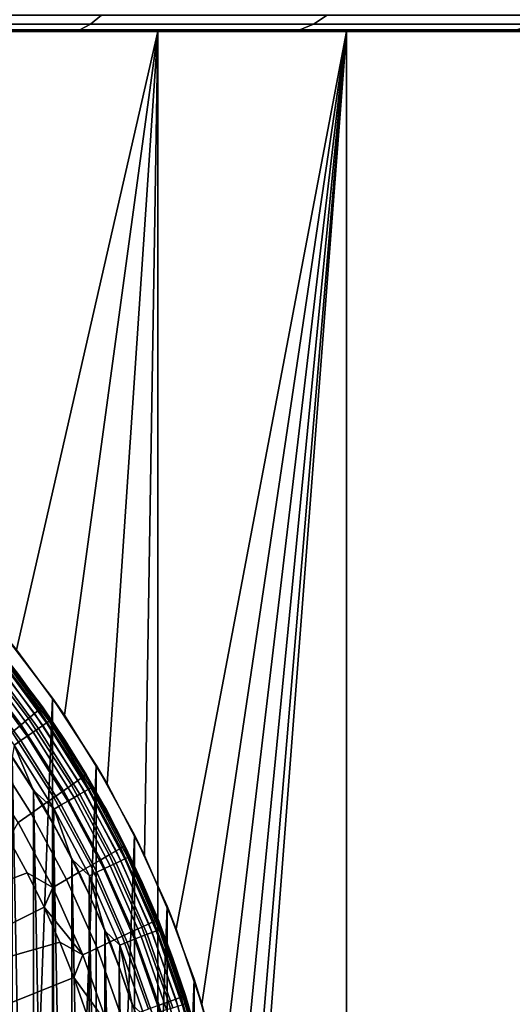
# Model space of a CAD drawing. Header units: metres. Extents: x -109 to 109, y -100 to 58.
# Tile 624 of 642: x 79.65 to 81.49, y 44.16 to 47.84. Entities that reach past the tile are written whole.
import ezdxf

# ---------------------------------------------------------------- set-up
doc = ezdxf.new("R2010")
doc.units = ezdxf.units.M
doc.layers.add('solid_21_062_100_XXX', color=7, linetype='CONTINUOUS')

msp = doc.modelspace()

# ---------------------------------------------------------------- linework, layer by layer
at = {"layer": 'solid_21_062_100_XXX'}
for points in [[(79.951904, 47.861267, 15.961122), (79.097527, 47.861267, 16.122217), (79.066879, 47.827278, 15.932014), (79.911179, 47.827278, 15.772819)], [(79.097527, 47.861267, -16.122217), (79.951904, 47.861267, -15.961122), (79.911179, 47.827278, -15.772819), (79.066879, 47.827278, -15.932014)], [(80.796501, 47.861267, 15.754783), (79.951904, 47.861267, 15.961122), (79.911179, 47.827278, 15.772819), (80.745811, 47.827278, 15.568913)], [(79.951904, 47.861267, -15.961122), (80.796501, 47.861267, -15.754783), (80.745811, 47.827278, -15.568913), (79.911179, 47.827278, -15.772819)], [(81.628914, 47.861267, 15.503784), (80.796501, 47.861267, 15.754783), (80.745811, 47.827278, 15.568913), (81.568405, 47.827278, 15.320876)], [(80.796501, 47.861267, -15.754783), (81.628914, 47.861267, -15.503784), (81.568405, 47.827278, -15.320876), (80.745811, 47.827278, -15.568913)], [(79.911179, 47.827278, 15.772819), (79.066879, 47.827278, 15.932014), (79.035934, 47.80682, 15.739931), (79.870056, 47.80682, 15.582655)], [(79.066879, 47.827278, -15.932014), (79.911179, 47.827278, -15.772819), (79.870056, 47.80682, -15.582655), (79.035934, 47.80682, -15.739931)], [(80.745811, 47.827278, 15.568913), (79.911179, 47.827278, 15.772819), (79.870056, 47.80682, 15.582655), (80.694618, 47.80682, 15.381207)], [(79.911179, 47.827278, -15.772819), (80.745811, 47.827278, -15.568913), (80.694618, 47.80682, -15.381207), (79.870056, 47.80682, -15.582655)], [(81.568405, 47.827278, 15.320876), (80.745811, 47.827278, 15.568913), (80.694618, 47.80682, 15.381207), (81.507294, 47.80682, 15.136161)], [(80.745811, 47.827278, -15.568913), (81.568405, 47.827278, -15.320876), (81.507294, 47.80682, -15.136161), (80.694618, 47.80682, -15.381207)], [(79.870056, 47.80682, 15.582655), (79.035934, 47.80682, 15.739931), (79.513069, 47.799999, 15.45665)], [(79.035934, 47.80682, -15.739931), (79.870056, 47.80682, -15.582655), (79.51297, 47.799999, -15.456669), (79.085625, 47.799999, -15.53387)], [(80.162544, 47.799999, -12.473401), (79.633331, 45.486401, -12.616744), (79.434807, 45.717884, -12.664395), (79.444473, 47.799999, -12.662149)], [(80.162544, 47.799999, 12.473401), (79.444473, 47.799999, 12.662149), (79.444458, 28.5, 12.662155), (80.162521, 28.5, 12.473409)], [(79.938354, 47.799999, 15.36764), (79.513069, 47.799999, 15.45665), (79.444473, 47.799999, 12.662149), (80.162544, 47.799999, 12.473401)], [(80.360832, 47.799999, -15.266977), (80.162544, 47.799999, -12.473401), (79.444473, 47.799999, -12.662149), (79.938255, 47.799999, -15.367661)], [(79.51297, 47.799999, -15.456669), (79.938255, 47.799999, -15.367661), (79.444473, 47.799999, -12.662149)], [(79.870056, 47.80682, -15.582655), (79.938255, 47.799999, -15.367661), (79.51297, 47.799999, -15.456669)], [(79.870056, 47.80682, 15.582655), (79.513069, 47.799999, 15.45665), (79.938354, 47.799999, 15.36764)], [(80.162544, 47.799999, -12.473401), (79.813087, 45.24131, -12.570739), (79.633331, 45.486401, -12.616744)], [(80.162544, 47.799999, -12.473401), (79.973114, 44.984303, -12.527468), (79.813087, 45.24131, -12.570739)], [(79.870056, 47.80682, 15.582655), (79.938354, 47.799999, 15.36764), (80.360924, 47.799999, 15.266953)], [(80.694618, 47.80682, 15.381207), (79.870056, 47.80682, 15.582655), (80.360924, 47.799999, 15.266953)], [(79.870056, 47.80682, -15.582655), (80.694618, 47.80682, -15.381207), (80.360832, 47.799999, -15.266977), (79.938255, 47.799999, -15.367661)], [(80.360924, 47.799999, 15.266953), (79.938354, 47.799999, 15.36764), (80.162544, 47.799999, 12.473401)], [(80.162544, 47.799999, -12.473401), (80.112679, 44.717152, -12.487937), (79.973114, 44.984303, -12.527468)], [(80.868645, 47.799999, -12.243976), (80.230949, 44.442226, -12.453113), (80.112679, 44.717152, -12.487937), (80.162544, 47.799999, -12.473401)], [(80.868645, 47.799999, 12.243976), (80.162544, 47.799999, 12.473401), (80.162521, 28.5, 12.473409), (80.868645, 28.5, 12.243977)], [(80.5, 43.000057, -12.369317), (80.868645, 47.799999, -12.243976), (80.868645, 28.5, -12.243977), (80.162521, 28.5, -12.473409)], [(80.780579, 47.799999, 15.154647), (80.360924, 47.799999, 15.266953), (80.162544, 47.799999, 12.473401), (80.868645, 47.799999, 12.243976)], [(81.196678, 47.799999, -15.030895), (80.868645, 47.799999, -12.243976), (80.162544, 47.799999, -12.473401), (80.780479, 47.799999, -15.154674)], [(80.360832, 47.799999, -15.266977), (80.780479, 47.799999, -15.154674), (80.162544, 47.799999, -12.473401)], [(80.868645, 47.799999, -12.243976), (80.327896, 44.160683, -12.423656), (80.230949, 44.442226, -12.453113)], [(80.868645, 47.799999, -12.243976), (80.403259, 43.874409, -12.400185), (80.327896, 44.160683, -12.423656)], [(80.694618, 47.80682, -15.381207), (80.780479, 47.799999, -15.154674), (80.360832, 47.799999, -15.266977)], [(80.694618, 47.80682, 15.381207), (80.360924, 47.799999, 15.266953), (80.780579, 47.799999, 15.154647)], [(80.868645, 47.799999, -12.243976), (80.457008, 43.584866, -12.383137), (80.403259, 43.874409, -12.400185)], [(80.868645, 47.799999, -12.243976), (80.489265, 43.292828, -12.372784), (80.457008, 43.584866, -12.383137)], [(80.868645, 47.799999, -12.243976), (80.5, 43.000057, -12.369317), (80.489265, 43.292828, -12.372784)], [(80.694618, 47.80682, 15.381207), (80.780579, 47.799999, 15.154647), (81.19677, 47.799999, 15.030868)], [(81.507294, 47.80682, 15.136161), (80.694618, 47.80682, 15.381207), (81.19677, 47.799999, 15.030868)], [(80.694618, 47.80682, -15.381207), (81.507294, 47.80682, -15.136161), (81.196678, 47.799999, -15.030895), (80.780479, 47.799999, -15.154674)], [(81.19677, 47.799999, 15.030868), (80.780579, 47.799999, 15.154647), (80.868645, 47.799999, 12.243976)], [(81.560493, 47.799999, 11.974616), (80.868645, 47.799999, 12.243976), (80.868645, 28.5, 12.243977), (81.560509, 28.5, 11.974607)], [(80.868645, 47.799999, -12.243976), (81.560493, 47.799999, -11.974616), (81.560509, 28.5, -11.974607), (80.868645, 28.5, -12.243977)], [(81.609238, 47.799999, 14.895717), (81.19677, 47.799999, 15.030868), (80.868645, 47.799999, 12.243976), (81.560493, 47.799999, 11.974616)], [(81.609154, 47.799999, -14.895746), (81.560493, 47.799999, -11.974616), (80.868645, 47.799999, -12.243976), (81.196678, 47.799999, -15.030895)], [(81.507294, 47.80682, -15.136161), (81.609154, 47.799999, -14.895746), (81.196678, 47.799999, -15.030895)], [(81.507294, 47.80682, 15.136161), (81.19677, 47.799999, 15.030868), (81.609238, 47.799999, 14.895717)], [(79.585381, 45.54567, -9.071655), (79.633331, 45.486401, -12.616744), (79.813087, 45.24131, -12.570739), (79.768608, 45.305695, -9.007257)], [(79.585381, 40.45433, -9.071655), (79.585381, 45.54567, -9.071655), (79.768608, 45.305695, -9.007257)], [(79.543686, 45.51088, -12.117154), (79.727005, 45.270466, -12.117154), (79.717148, 45.262154, -12.181523), (79.534592, 45.501728, -12.181523)], [(79.727005, 45.270466, -12.117154), (79.543686, 45.51088, -12.117154), (79.546722, 45.513962, -12.051724), (79.730286, 45.273266, -12.051724)], [(79.546722, 45.513962, -12.051724), (79.641411, 45.394588, -10.9), (79.815491, 45.147091, -10.9), (79.730286, 45.273266, -12.051724)], [(79.498909, 45.465954, -12.302479), (79.67852, 45.22966, -12.302479), (79.650421, 45.206036, -12.356982), (79.472946, 45.439941, -12.356982)], [(79.519577, 45.486668, -12.243655), (79.700897, 45.248474, -12.243655), (79.67852, 45.22966, -12.302479), (79.498909, 45.465954, -12.302479)], [(79.534592, 45.501728, -12.181523), (79.717148, 45.262154, -12.181523), (79.700897, 45.248474, -12.243655), (79.519577, 45.486668, -12.243655)], [(79.472946, 45.439941, -12.356982), (79.650421, 45.206036, -12.356982), (79.617065, 45.178005, -12.406224), (79.442131, 45.409081, -12.406224)], [(79.732162, 45.203648, -10.78257), (79.558441, 45.439026, -10.78257), (79.542503, 45.426315, -10.758668), (79.715317, 45.192165, -10.758668)], [(79.745705, 45.212883, -10.80937), (79.571259, 45.449245, -10.80937), (79.558441, 45.439026, -10.78257), (79.732162, 45.203648, -10.78257)], [(79.755608, 45.219639, -10.838406), (79.580635, 45.456722, -10.838406), (79.571259, 45.449245, -10.80937), (79.745705, 45.212883, -10.80937)], [(79.761642, 45.223751, -10.868961), (79.586342, 45.461273, -10.868961), (79.580635, 45.456722, -10.838406), (79.755608, 45.219639, -10.838406)], [(79.761642, 45.223751, -10.868961), (79.641411, 45.394588, -10.9), (79.586342, 45.461273, -10.868961)], [(79.673462, 45.163631, -10.721828), (79.502899, 45.394733, -10.721828), (79.480209, 45.37664, -10.709799), (79.649483, 45.147282, -10.709799)], [(79.695587, 45.178715, -10.738252), (79.523834, 45.41143, -10.738252), (79.502899, 45.394733, -10.721828), (79.673462, 45.163631, -10.721828)], [(79.715317, 45.192165, -10.758668), (79.542503, 45.426315, -10.758668), (79.523834, 45.41143, -10.738252), (79.695587, 45.178715, -10.738252)], [(79.761642, 45.223751, -10.868961), (79.815491, 45.147091, -10.9), (79.641411, 45.394588, -10.9)], [(79.649483, 45.147282, -10.709799), (79.480209, 45.37664, -10.709799), (79.456329, 45.357594, -10.702462), (79.624245, 45.130074, -10.702462)], [(79.585381, 40.45433, -9.071655), (79.768608, 45.305695, -9.007257), (79.7686, 40.694302, -9.007258)], [(79.7686, 40.694302, -9.007258), (79.768608, 45.305695, -9.007257), (79.932037, 45.054535, -8.946269)], [(79.768608, 45.305695, -9.007257), (79.813087, 45.24131, -12.570739), (79.973114, 44.984303, -12.527468), (79.932037, 45.054535, -8.946269)], [(79.700897, 45.248474, -12.243655), (79.863464, 44.997112, -12.243655), (79.839561, 44.980339, -12.302479), (79.67852, 45.22966, -12.302479)], [(79.717148, 45.262154, -12.181523), (79.880836, 45.009312, -12.181523), (79.863464, 44.997112, -12.243655), (79.700897, 45.248474, -12.243655)], [(79.727005, 45.270466, -12.117154), (79.891373, 45.016724, -12.117154), (79.880836, 45.009312, -12.181523), (79.717148, 45.262154, -12.181523)], [(79.891373, 45.016724, -12.117154), (79.727005, 45.270466, -12.117154), (79.730286, 45.273266, -12.051724), (79.894882, 45.019218, -12.051724)], [(79.894882, 45.019218, -12.051724), (79.730286, 45.273266, -12.051724), (79.815491, 45.147091, -10.9)], [(79.67852, 45.22966, -12.302479), (79.839561, 44.980339, -12.302479), (79.809525, 44.959274, -12.356982), (79.650421, 45.206036, -12.356982)], [(79.901993, 44.964142, -10.80937), (79.745705, 45.212883, -10.80937), (79.732162, 45.203648, -10.78257), (79.887802, 44.955948, -10.78257)], [(79.912384, 44.970139, -10.838406), (79.755608, 45.219639, -10.838406), (79.745705, 45.212883, -10.80937), (79.901993, 44.964142, -10.80937)], [(79.918701, 44.973789, -10.868961), (79.761642, 45.223751, -10.868961), (79.755608, 45.219639, -10.838406), (79.912384, 44.970139, -10.838406)], [(79.918701, 44.973789, -10.868961), (79.815491, 45.147091, -10.9), (79.761642, 45.223751, -10.868961)], [(79.617065, 45.178005, -12.406224), (79.773888, 44.93428, -12.406224), (79.733253, 44.905788, -12.449358), (79.579033, 45.146049, -12.449358)], [(79.650421, 45.206036, -12.356982), (79.809525, 44.959274, -12.356982), (79.773888, 44.93428, -12.406224), (79.617065, 45.178005, -12.406224)], [(79.849472, 44.933815, -10.738252), (79.695587, 45.178715, -10.738252), (79.673462, 45.163631, -10.721828), (79.826279, 44.920425, -10.721828)], [(79.870148, 44.945755, -10.758668), (79.715317, 45.192165, -10.758668), (79.695587, 45.178715, -10.738252), (79.849472, 44.933815, -10.738252)], [(79.887802, 44.955948, -10.78257), (79.732162, 45.203648, -10.78257), (79.715317, 45.192165, -10.758668), (79.870148, 44.945755, -10.758668)], [(79.579033, 45.146049, -12.449358), (79.733253, 44.905788, -12.449358), (79.688332, 44.874287, -12.485639), (79.536987, 45.110714, -12.485639)], [(79.801147, 44.905918, -10.709799), (79.649483, 45.147282, -10.709799), (79.624245, 45.130074, -10.702462), (79.774689, 44.890644, -10.702462)], [(79.826279, 44.920425, -10.721828), (79.673462, 45.163631, -10.721828), (79.649483, 45.147282, -10.709799), (79.801147, 44.905918, -10.709799)], [(79.918701, 44.973789, -10.868961), (79.970123, 44.886993, -10.9), (79.894882, 45.019218, -12.051724), (79.815491, 45.147091, -10.9)], [(79.536987, 45.110714, -12.485639), (79.688332, 44.874287, -12.485639), (79.639885, 44.840313, -12.514442), (79.491638, 45.072609, -12.514442)], [(79.624245, 45.130074, -10.702462), (79.617699, 45.083858, -10.7), (79.697105, 44.959843, -10.7)], [(79.774689, 44.890644, -10.702462), (79.624245, 45.130074, -10.702462), (79.697105, 44.959843, -10.7)], [(79.617691, 40.916134, -10.7), (79.697105, 41.040146, -10.7), (79.617699, 45.083858, -10.7)], [(79.697105, 41.040146, -10.7), (79.697105, 44.959843, -10.7), (79.617699, 45.083858, -10.7)], [(79.7686, 40.694302, -9.007258), (79.932037, 45.054535, -8.946269), (79.932037, 40.945465, -8.94627)], [(79.932037, 45.054535, -8.946269), (79.973114, 44.984303, -12.527468), (80.112679, 44.717152, -12.487937), (80.075157, 44.793949, -8.890058)], [(79.932037, 40.945465, -8.94627), (79.932037, 45.054535, -8.946269), (80.075157, 44.793949, -8.890058)], [(79.863464, 44.997112, -12.243655), (80.00634, 44.734055, -12.243655), (79.981079, 44.719444, -12.302479), (79.839561, 44.980339, -12.302479)], [(79.880836, 45.009312, -12.181523), (80.024696, 44.744682, -12.181523), (80.00634, 44.734055, -12.243655), (79.863464, 44.997112, -12.243655)], [(79.891373, 45.016724, -12.117154), (80.035828, 44.751141, -12.117154), (80.024696, 44.744682, -12.181523), (79.880836, 45.009312, -12.181523)], [(80.035828, 44.751141, -12.117154), (79.891373, 45.016724, -12.117154), (79.894882, 45.019218, -12.051724), (80.039543, 44.753315, -12.051724)], [(80.039543, 44.753315, -12.051724), (79.894882, 45.019218, -12.051724), (79.970123, 44.886993, -10.9)], [(79.771614, 41.167236, -10.7), (79.771622, 44.832752, -10.7), (79.697105, 44.959843, -10.7)], [(79.774689, 44.890644, -10.702462), (79.697105, 44.959843, -10.7), (79.771622, 44.832752, -10.7)], [(79.697105, 41.040146, -10.7), (79.771614, 41.167236, -10.7), (79.697105, 44.959843, -10.7)], [(79.809525, 44.959274, -12.356982), (79.949348, 44.701092, -12.356982), (79.911697, 44.679321, -12.406224), (79.773888, 44.93428, -12.406224)], [(79.839561, 44.980339, -12.302479), (79.981079, 44.719444, -12.302479), (79.949348, 44.701092, -12.356982), (79.809525, 44.959274, -12.356982)], [(80.024498, 44.697308, -10.78257), (79.887802, 44.955948, -10.78257), (79.870148, 44.945755, -10.758668), (80.006126, 44.688461, -10.758668)], [(80.039261, 44.704418, -10.80937), (79.901993, 44.964142, -10.80937), (79.887802, 44.955948, -10.78257), (80.024498, 44.697308, -10.78257)], [(80.050072, 44.709621, -10.838406), (79.912384, 44.970139, -10.838406), (79.901993, 44.964142, -10.80937), (80.039261, 44.704418, -10.80937)], [(80.056641, 44.712788, -10.868961), (79.918701, 44.973789, -10.868961), (79.912384, 44.970139, -10.838406), (80.050072, 44.709621, -10.838406)], [(80.056641, 44.712788, -10.868961), (79.970123, 44.886993, -10.9), (79.918701, 44.973789, -10.868961)], [(79.773888, 44.93428, -12.406224), (79.911697, 44.679321, -12.406224), (79.868767, 44.654503, -12.449358), (79.733253, 44.905788, -12.449358)], [(79.960487, 44.666485, -10.721828), (79.826279, 44.920425, -10.721828), (79.801147, 44.905918, -10.709799), (79.934341, 44.653893, -10.709799)], [(79.984619, 44.678104, -10.738252), (79.849472, 44.933815, -10.738252), (79.826279, 44.920425, -10.721828), (79.960487, 44.666485, -10.721828)], [(80.006126, 44.688461, -10.758668), (79.870148, 44.945755, -10.758668), (79.849472, 44.933815, -10.738252), (79.984619, 44.678104, -10.738252)], [(79.733253, 44.905788, -12.449358), (79.868767, 44.654503, -12.449358), (79.821304, 44.62706, -12.485639), (79.688332, 44.874287, -12.485639)], [(79.774689, 44.890644, -10.702462), (79.771622, 44.832752, -10.7), (79.841064, 44.702881, -10.7)], [(79.934341, 44.653893, -10.709799), (79.801147, 44.905918, -10.709799), (79.774689, 44.890644, -10.702462), (79.906822, 44.64064, -10.702462)], [(79.906822, 44.64064, -10.702462), (79.774689, 44.890644, -10.702462), (79.841064, 44.702881, -10.7)], [(80.056641, 44.712788, -10.868961), (80.104393, 44.615818, -10.9), (80.039543, 44.753315, -12.051724), (79.970123, 44.886993, -10.9)], [(79.639885, 44.840313, -12.514442), (79.770126, 44.597466, -12.514442), (79.673706, 44.651699, -12.535121), (79.605133, 44.777256, -12.535121)], [(79.688332, 44.874287, -12.485639), (79.821304, 44.62706, -12.485639), (79.770126, 44.597466, -12.514442), (79.639885, 44.840313, -12.514442)], [(79.771614, 41.167236, -10.7), (79.841057, 41.297112, -10.7), (79.771622, 44.832752, -10.7)], [(79.841057, 41.297112, -10.7), (79.841064, 44.702881, -10.7), (79.771622, 44.832752, -10.7)], [(78.94986, 44.376175, -12.715114), (79.605133, 44.777256, -12.535121), (79.673706, 44.651699, -12.535121)], [(79.932037, 40.945465, -8.94627), (80.075157, 44.793949, -8.890058), (80.075157, 41.206051, -8.890059)], [(80.075157, 44.793949, -8.890058), (80.112679, 44.717152, -12.487937), (80.230949, 44.442226, -12.453113), (80.197212, 44.52663, -8.839994)], [(80.075157, 41.206051, -8.890059), (80.075157, 44.793949, -8.890058), (80.197212, 44.52663, -8.839994)], [(80.00634, 44.734055, -12.243655), (80.128677, 44.460842, -12.243655), (80.102257, 44.448498, -12.302479), (79.981079, 44.719444, -12.302479)], [(80.024696, 44.744682, -12.181523), (80.147873, 44.469822, -12.181523), (80.128677, 44.460842, -12.243655), (80.00634, 44.734055, -12.243655)], [(80.035828, 44.751141, -12.117154), (80.159523, 44.475277, -12.117154), (80.147873, 44.469822, -12.181523), (80.024696, 44.744682, -12.181523)], [(80.159523, 44.475277, -12.117154), (80.035828, 44.751141, -12.117154), (80.039543, 44.753315, -12.051724), (80.163422, 44.477116, -12.051724)], [(80.163422, 44.477116, -12.051724), (80.039543, 44.753315, -12.051724), (80.104393, 44.615818, -10.9)], [(79.841057, 41.297112, -10.7), (79.90535, 41.429626, -10.7), (79.841064, 44.702881, -10.7)], [(79.90535, 41.429626, -10.7), (79.905357, 44.570366, -10.7), (79.841064, 44.702881, -10.7)], [(79.906822, 44.64064, -10.702462), (79.841064, 44.702881, -10.7), (79.905357, 44.570366, -10.7)], [(79.949348, 44.701092, -12.356982), (80.069069, 44.432999, -12.356982), (80.029686, 44.414608, -12.406224), (79.911697, 44.679321, -12.406224)], [(79.981079, 44.719444, -12.302479), (80.102257, 44.448498, -12.302479), (80.069069, 44.432999, -12.356982), (79.949348, 44.701092, -12.356982)], [(80.141479, 44.429176, -10.78257), (80.024498, 44.697308, -10.78257), (80.006126, 44.688461, -10.758668), (80.122505, 44.42173, -10.758668)], [(80.156738, 44.435165, -10.80937), (80.039261, 44.704418, -10.80937), (80.024498, 44.697308, -10.78257), (80.141479, 44.429176, -10.78257)], [(80.1679, 44.439545, -10.838406), (80.050072, 44.709621, -10.838406), (80.039261, 44.704418, -10.80937), (80.156738, 44.435165, -10.80937)], [(80.174698, 44.442211, -10.868961), (80.056641, 44.712788, -10.868961), (80.050072, 44.709621, -10.838406), (80.1679, 44.439545, -10.838406)], [(80.174698, 44.442211, -10.868961), (80.104393, 44.615818, -10.9), (80.056641, 44.712788, -10.868961)], [(79.911697, 44.679321, -12.406224), (80.029686, 44.414608, -12.406224), (79.984787, 44.393642, -12.449358), (79.868767, 44.654503, -12.449358)], [(80.075348, 44.403221, -10.721828), (79.960487, 44.666485, -10.721828), (79.934341, 44.653893, -10.709799), (80.048332, 44.39262, -10.709799)], [(80.100281, 44.413006, -10.738252), (79.984619, 44.678104, -10.738252), (79.960487, 44.666485, -10.721828), (80.075348, 44.403221, -10.721828)], [(80.122505, 44.42173, -10.758668), (80.006126, 44.688461, -10.758668), (79.984619, 44.678104, -10.738252), (80.100281, 44.413006, -10.738252)], [(79.050514, 44.179207, -12.715114), (78.94986, 44.376175, -12.715114), (79.673706, 44.651699, -12.535121), (79.737198, 44.523499, -12.535121)], [(79.770126, 44.597466, -12.514442), (79.737198, 44.523499, -12.535121), (79.673706, 44.651699, -12.535121)], [(79.821304, 44.62706, -12.485639), (79.935143, 44.370461, -12.485639), (79.881615, 44.345463, -12.514442), (79.770126, 44.597466, -12.514442)], [(79.868767, 44.654503, -12.449358), (79.984787, 44.393642, -12.449358), (79.935143, 44.370461, -12.485639), (79.821304, 44.62706, -12.485639)], [(79.906822, 44.64064, -10.702462), (79.905357, 44.570366, -10.7), (79.964401, 44.43541, -10.7)], [(80.048332, 44.39262, -10.709799), (79.934341, 44.653893, -10.709799), (79.906822, 44.64064, -10.702462), (80.019897, 44.381458, -10.702462)], [(80.019897, 44.381458, -10.702462), (79.906822, 44.64064, -10.702462), (79.964401, 44.43541, -10.7)], [(79.770126, 44.597466, -12.514442), (79.881615, 44.345463, -12.514442), (79.737198, 44.523499, -12.535121)], [(80.174698, 44.442211, -10.868961), (80.217506, 44.335167, -10.9), (80.163422, 44.477116, -12.051724), (80.104393, 44.615818, -10.9)], [(79.90535, 41.429626, -10.7), (79.964401, 41.564583, -10.7), (79.905357, 44.570366, -10.7)], [(79.964401, 41.564583, -10.7), (79.964401, 44.43541, -10.7), (79.905357, 44.570366, -10.7)], [(79.050514, 44.179207, -12.715114), (79.737198, 44.523499, -12.535121), (79.795517, 44.392868, -12.535121)], [(79.881615, 44.345463, -12.514442), (79.795517, 44.392868, -12.535121), (79.737198, 44.523499, -12.535121)], [(80.075157, 41.206051, -8.890059), (80.197212, 44.52663, -8.839994), (80.197212, 41.473366, -8.839995)], [(80.197212, 44.52663, -8.839994), (80.230949, 44.442226, -12.453113), (80.327896, 44.160683, -12.423656), (80.298233, 44.25436, -8.797061)], [(80.197212, 41.473366, -8.839995), (80.197212, 44.52663, -8.839994), (80.298233, 44.25436, -8.797061)], [(80.159523, 44.475277, -12.117154), (80.261734, 44.19075, -12.117154), (80.249664, 44.186337, -12.181523), (80.147873, 44.469822, -12.181523)], [(80.261734, 44.19075, -12.117154), (80.159523, 44.475277, -12.117154), (80.163422, 44.477116, -12.051724), (80.265778, 44.192238, -12.051724)], [(80.265778, 44.192238, -12.051724), (80.163422, 44.477116, -12.051724), (80.217506, 44.335167, -10.9)], [(80.018089, 41.70171, -10.7), (80.018089, 44.298279, -10.7), (79.964401, 44.43541, -10.7)], [(80.019897, 44.381458, -10.702462), (79.964401, 44.43541, -10.7), (80.018089, 44.298279, -10.7)], [(79.964401, 41.564583, -10.7), (80.018089, 41.70171, -10.7), (79.964401, 44.43541, -10.7)], [(80.102257, 44.448498, -12.302479), (80.202377, 44.16909, -12.302479), (80.167984, 44.156551, -12.356982), (80.069069, 44.432999, -12.356982)], [(80.128677, 44.460842, -12.243655), (80.229767, 44.179077, -12.243655), (80.202377, 44.16909, -12.302479), (80.102257, 44.448498, -12.302479)], [(80.147873, 44.469822, -12.181523), (80.249664, 44.186337, -12.181523), (80.229767, 44.179077, -12.243655), (80.128677, 44.460842, -12.243655)], [(80.253761, 44.157883, -10.80937), (80.156738, 44.435165, -10.80937), (80.141479, 44.429176, -10.78257), (80.238098, 44.153053, -10.78257)], [(80.265221, 44.161419, -10.838406), (80.1679, 44.439545, -10.838406), (80.156738, 44.435165, -10.80937), (80.253761, 44.157883, -10.80937)], [(80.272194, 44.16357, -10.868961), (80.174698, 44.442211, -10.868961), (80.1679, 44.439545, -10.838406), (80.265221, 44.161419, -10.838406)], [(80.272194, 44.16357, -10.868961), (80.217506, 44.335167, -10.9), (80.174698, 44.442211, -10.868961)], [(80.029686, 44.414608, -12.406224), (80.127174, 44.141674, -12.406224), (80.080643, 44.124714, -12.449358), (79.984787, 44.393642, -12.449358)], [(80.069069, 44.432999, -12.356982), (80.167984, 44.156551, -12.356982), (80.127174, 44.141674, -12.406224), (80.029686, 44.414608, -12.406224)], [(80.170219, 44.132111, -10.721828), (80.075348, 44.403221, -10.721828), (80.048332, 44.39262, -10.709799), (80.142487, 44.123558, -10.709799)], [(80.195808, 44.140003, -10.738252), (80.100281, 44.413006, -10.738252), (80.075348, 44.403221, -10.721828), (80.170219, 44.132111, -10.721828)], [(80.21862, 44.147041, -10.758668), (80.122505, 44.42173, -10.758668), (80.100281, 44.413006, -10.738252), (80.195808, 44.140003, -10.738252)], [(80.238098, 44.153053, -10.78257), (80.141479, 44.429176, -10.78257), (80.122505, 44.42173, -10.758668), (80.21862, 44.147041, -10.758668)], [(79.135368, 43.974934, -12.715114), (79.050514, 44.179207, -12.715114), (79.795517, 44.392868, -12.535121), (79.848564, 44.260006, -12.535121)], [(79.881615, 44.345463, -12.514442), (79.848564, 44.260006, -12.535121), (79.795517, 44.392868, -12.535121)], [(79.935143, 44.370461, -12.485639), (80.029198, 44.105965, -12.485639), (79.973724, 44.085743, -12.514442), (79.881615, 44.345463, -12.514442)], [(79.984787, 44.393642, -12.449358), (80.080643, 44.124714, -12.449358), (80.029198, 44.105965, -12.485639), (79.935143, 44.370461, -12.485639)], [(80.019897, 44.381458, -10.702462), (80.018089, 44.298279, -10.7), (80.066376, 44.159088, -10.7)], [(80.142487, 44.123558, -10.709799), (80.048332, 44.39262, -10.709799), (80.019897, 44.381458, -10.702462), (80.113297, 44.114555, -10.702462)], [(80.113297, 44.114555, -10.702462), (80.019897, 44.381458, -10.702462), (80.066376, 44.159088, -10.7)], [(79.881615, 44.345463, -12.514442), (79.973724, 44.085743, -12.514442), (79.848564, 44.260006, -12.535121)], [(80.272194, 44.16357, -10.868961), (80.3088, 44.046677, -10.9), (80.265778, 44.192238, -12.051724), (80.217506, 44.335167, -10.9)], [(80.066368, 41.8409, -10.7), (80.066376, 44.159088, -10.7), (80.018089, 44.298279, -10.7)], [(80.018089, 41.70171, -10.7), (80.066368, 41.8409, -10.7), (80.018089, 44.298279, -10.7)], [(79.135368, 43.974934, -12.715114), (79.848564, 44.260006, -12.535121), (79.896255, 44.125134, -12.535121)], [(79.973724, 44.085743, -12.514442), (79.896255, 44.125134, -12.535121), (79.848564, 44.260006, -12.535121)], [(80.197212, 41.473366, -8.839995), (80.298233, 44.25436, -8.797061), (80.298233, 41.745636, -8.797061)], [(80.298233, 44.25436, -8.797061), (80.327896, 44.160683, -12.423656), (80.403259, 43.874409, -12.400185), (80.378517, 43.978317, -8.761956)], [(80.298233, 41.745636, -8.797061), (80.298233, 44.25436, -8.797061), (80.378517, 43.978317, -8.761956)], [(80.229767, 44.179077, -12.243655), (80.309006, 43.890404, -12.243655), (80.280869, 43.882847, -12.302479), (80.202377, 44.16909, -12.302479)], [(80.249664, 44.186337, -12.181523), (80.32946, 43.895897, -12.181523), (80.309006, 43.890404, -12.243655), (80.229767, 44.179077, -12.243655)], [(80.261734, 44.19075, -12.117154), (80.341866, 43.899235, -12.117154), (80.32946, 43.895897, -12.181523), (80.249664, 44.186337, -12.181523)], [(80.341866, 43.899235, -12.117154), (80.261734, 44.19075, -12.117154), (80.265778, 44.192238, -12.051724), (80.346016, 43.90036, -12.051724)], [(80.346016, 43.90036, -12.051724), (80.265778, 44.192238, -12.051724), (80.3088, 44.046677, -10.9)], [(80.202377, 44.16909, -12.302479), (80.280869, 43.882847, -12.302479), (80.245529, 43.873363, -12.356982), (80.167984, 44.156551, -12.356982)], [(80.341492, 43.876793, -10.838406), (80.265221, 44.161419, -10.838406), (80.253761, 44.157883, -10.80937), (80.329796, 43.874126, -10.80937)], [(80.348602, 43.878418, -10.868961), (80.272194, 44.16357, -10.868961), (80.265221, 44.161419, -10.838406), (80.341492, 43.876793, -10.838406)], [(80.348602, 43.878418, -10.868961), (80.3088, 44.046677, -10.9), (80.272194, 44.16357, -10.868961)]]:
    msp.add_3dface(points, dxfattribs=at)

doc.saveas('drawing.dxf')
